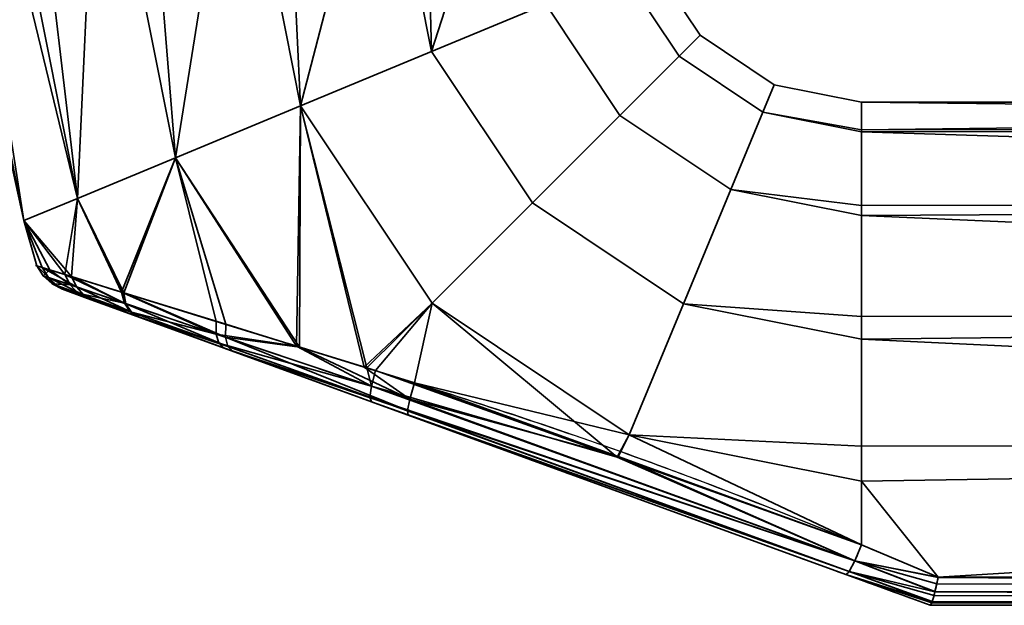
# Model space of a CAD drawing. Header units: millimetres. Extents: x -590 to 3690, y -120 to 127.
# Tile 291 of 656: x 1069 to 1112, y -120 to -94. Entities that reach past the tile are written whole.
import ezdxf

# ---------------------------------------------------------------- set-up
doc = ezdxf.new("R2010")
doc.units = ezdxf.units.MM
doc.layers.add('152', color=7, linetype='Continuous', true_color=0xffffff)

# ---------------------------------------------------------------- blocks, each defined once
blk = doc.blocks.new('UG_SURFACE_082')
at = {"layer": '152', "color": 43, "linetype": 'Continuous', "lineweight": 35}
for points in [[(1069.348, -103.182, 1100.881), (1069.348, -103.182, 1107.119), (1066, -88, 1104)], [(1069.348, -103.182, 1107.119), (1066.164, -88, 1105.559), (1066, -88, 1104)], [(1066, -88, 1104), (1066.328, -88, 1100.881), (1069.348, -103.182, 1100.881)], [(1069.348, -103.182, 1107.119), (1066.328, -88, 1107.119), (1066.164, -88, 1105.559)], [(1069.348, -103.182, 1100.881), (1066.328, -88, 1100.881), (1066.959, -88, 1099.465)], [(1068.234, -88, 1111.4), (1066.328, -88, 1107.119), (1069.348, -103.182, 1107.119), (1071.692, -102.211, 1112.817)], [(1066.959, -88, 1099.465), (1068.865, -88, 1095.183), (1071.692, -102.211, 1095.183), (1069.348, -103.182, 1100.881)], [(1071.692, -102.211, 1112.817), (1068.865, -88, 1112.817), (1068.234, -88, 1111.4)], [(1071.692, -102.211, 1095.183), (1068.865, -88, 1095.183), (1070.017, -88, 1094.146)], [(1072.348, -88, 1115.953), (1068.865, -88, 1112.817), (1071.692, -102.211, 1112.817)], [(1070.017, -88, 1094.146), (1073.5, -88, 1091.01), (1075.974, -100.437, 1091.01), (1071.692, -102.211, 1095.183)], [(1071.692, -102.211, 1112.817), (1075.974, -100.437, 1116.99), (1073.5, -88, 1116.99), (1072.348, -88, 1115.953)], [(1075.974, -100.437, 1091.01), (1073.5, -88, 1091.01), (1074.975, -88, 1090.53)], [(1077.957, -88, 1118.439), (1073.5, -88, 1116.99), (1075.974, -100.437, 1116.99)], [(1074.975, -88, 1090.53), (1079.432, -88, 1089.082), (1081.454, -98.167, 1089.082), (1075.974, -100.437, 1091.01)], [(1075.974, -100.437, 1116.99), (1081.454, -98.167, 1118.918), (1079.432, -88, 1118.918), (1077.957, -88, 1118.439)], [(1081.454, -98.167, 1089.082), (1079.432, -88, 1089.082), (1080.974, -88, 1089.244)], [(1084.093, -88, 1118.428), (1079.432, -88, 1118.918), (1081.454, -98.167, 1118.918)], [(1080.974, -88, 1089.244), (1085.635, -88, 1089.734), (1087.185, -95.793, 1089.734), (1081.454, -98.167, 1089.082)], [(1081.454, -98.167, 1118.918), (1087.185, -95.793, 1118.266), (1085.635, -88, 1118.266), (1084.093, -88, 1118.428)], [(1087.185, -95.793, 1089.734), (1085.635, -88, 1089.734), (1086.978, -88, 1090.51)], [(1089.694, -88, 1115.923), (1085.635, -88, 1118.266), (1087.185, -95.793, 1118.266)], [(1086.978, -88, 1090.51), (1091.037, -88, 1092.853), (1092.176, -93.726, 1092.853), (1087.185, -95.793, 1089.734)], [(1087.185, -95.793, 1118.266), (1092.176, -93.726, 1115.147), (1091.037, -88, 1115.147), (1089.694, -88, 1115.923)], [(1096.761, -91.827, 1104), (1098.929, -95.071, 1104), (1098.012, -95.988, 1097.899), (1095.563, -92.323, 1097.899)], [(1095.563, -92.323, 1110.101), (1098.012, -95.988, 1110.101), (1098.929, -95.071, 1104), (1096.761, -91.827, 1104)], [(1095.563, -92.323, 1097.899), (1098.012, -95.988, 1097.899), (1095.42, -98.58, 1092.853), (1092.176, -93.726, 1092.853)], [(1092.176, -93.726, 1115.147), (1095.42, -98.58, 1115.147), (1098.012, -95.988, 1110.101), (1095.563, -92.323, 1110.101)], [(1092.176, -93.726, 1092.853), (1095.42, -98.58, 1092.853), (1091.6, -102.4, 1089.734), (1087.185, -95.793, 1089.734)], [(1087.185, -95.793, 1118.266), (1091.6, -102.4, 1118.266), (1095.42, -98.58, 1115.147), (1092.176, -93.726, 1115.147)], [(1098.929, -95.071, 1104), (1102.173, -97.239, 1104), (1101.677, -98.437, 1097.899), (1098.012, -95.988, 1097.899)], [(1098.012, -95.988, 1110.101), (1101.677, -98.437, 1110.101), (1102.173, -97.239, 1104), (1098.929, -95.071, 1104)], [(1087.185, -95.793, 1089.734), (1091.6, -102.4, 1089.734), (1087.214, -106.786, 1089.082), (1081.454, -98.167, 1089.082)], [(1081.454, -98.167, 1118.918), (1087.214, -106.786, 1118.918), (1091.6, -102.4, 1118.266), (1087.185, -95.793, 1118.266)], [(1098.012, -95.988, 1097.899), (1101.677, -98.437, 1097.899), (1100.274, -101.824, 1092.853), (1095.42, -98.58, 1092.853)], [(1095.42, -98.58, 1115.147), (1100.274, -101.824, 1115.147), (1101.677, -98.437, 1110.101), (1098.012, -95.988, 1110.101)], [(1101.677, -98.437, 1097.899), (1102.173, -97.239, 1104), (1106, -98, 1104), (1106, -99.218, 1098.27)], [(1106, -99.218, 1109.73), (1106, -98, 1104), (1102.173, -97.239, 1104), (1101.677, -98.437, 1110.101)], [(1081.454, -98.167, 1118.918), (1075.974, -100.437, 1116.99), (1081.408, -108.716, 1116.839)], [(1081.274, -108.671, 1091.138), (1075.974, -100.437, 1091.01), (1081.454, -98.167, 1089.082)], [(1084.349, -109.62, 1090.135), (1081.274, -108.671, 1091.138), (1081.454, -98.167, 1089.082)], [(1081.454, -98.167, 1118.918), (1081.408, -108.716, 1116.839), (1084.239, -109.593, 1117.64)], [(1081.454, -98.167, 1089.082), (1087.214, -106.786, 1089.082), (1084.349, -109.62, 1090.135)], [(1084.239, -109.593, 1117.64), (1087.214, -106.786, 1118.918), (1081.454, -98.167, 1118.918)], [(1204, -99.144, 1098.254), (1106, -99.218, 1098.27), (1106, -98, 1104)], [(1204, -98, 1104), (1106, -98, 1104), (1106, -99.218, 1109.73)], [(1106, -99.218, 1109.73), (1204, -99.144, 1109.746), (1204, -98, 1104)], [(1106, -98, 1104), (1204, -98, 1104), (1204, -99.144, 1098.254)], [(1095.42, -98.58, 1092.853), (1100.274, -101.824, 1092.853), (1098.207, -106.815, 1089.734), (1091.6, -102.4, 1089.734)], [(1091.6, -102.4, 1118.266), (1098.207, -106.815, 1118.266), (1100.274, -101.824, 1115.147), (1095.42, -98.58, 1115.147)], [(1100.274, -101.824, 1092.853), (1101.677, -98.437, 1097.899), (1106, -99.297, 1097.899), (1106, -102.516, 1093.467)], [(1106, -102.516, 1114.532), (1106, -99.297, 1110.101), (1101.677, -98.437, 1110.101), (1100.274, -101.824, 1115.147)], [(1101.677, -98.437, 1110.101), (1106, -99.297, 1110.101), (1106, -99.218, 1109.73)], [(1106, -99.218, 1098.27), (1106, -99.297, 1097.899), (1101.677, -98.437, 1097.899)], [(1106, -99.297, 1097.899), (1204, -99.144, 1098.254), (1204, -102.402, 1093.385)], [(1204, -99.144, 1109.746), (1106, -99.218, 1109.73), (1106, -99.297, 1110.101)], [(1106, -99.297, 1110.101), (1204, -102.402, 1114.615), (1204, -99.144, 1109.746)], [(1106, -99.297, 1097.899), (1106, -99.218, 1098.27), (1204, -99.144, 1098.254)], [(1204, -102.402, 1093.385), (1106, -102.516, 1093.467), (1106, -99.297, 1097.899)], [(1106, -99.297, 1110.101), (1106, -102.516, 1114.532), (1204, -102.402, 1114.615)], [(1075.974, -100.437, 1116.99), (1071.692, -102.211, 1112.817), (1073.717, -106.34, 1112.813)], [(1073.613, -106.308, 1095.278), (1071.692, -102.211, 1095.183), (1075.974, -100.437, 1091.01)], [(1075.974, -100.437, 1091.01), (1077.759, -107.586, 1092.285), (1073.613, -106.308, 1095.278)], [(1073.717, -106.34, 1112.813), (1078.18, -107.716, 1115.926), (1075.974, -100.437, 1116.99)], [(1075.974, -100.437, 1091.01), (1081.274, -108.671, 1091.138), (1077.759, -107.586, 1092.285)], [(1078.18, -107.716, 1115.926), (1081.408, -108.716, 1116.839), (1075.974, -100.437, 1116.99)], [(1098.207, -106.815, 1089.734), (1100.274, -101.824, 1092.853), (1106, -102.963, 1092.853), (1106, -107.376, 1090.305)], [(1106, -107.376, 1117.695), (1106, -102.963, 1115.147), (1100.274, -101.824, 1115.147), (1098.207, -106.815, 1118.266)], [(1100.274, -101.824, 1115.147), (1106, -102.963, 1115.147), (1106, -102.516, 1114.532)], [(1106, -102.516, 1093.467), (1106, -102.963, 1092.853), (1100.274, -101.824, 1092.853)], [(1069.348, -103.182, 1100.881), (1071.692, -102.211, 1095.183), (1071.142, -105.541, 1098.674)], [(1071.424, -105.629, 1109.854), (1071.692, -102.211, 1112.817), (1069.348, -103.182, 1107.119)], [(1071.692, -102.211, 1095.183), (1073.613, -106.308, 1095.278), (1071.142, -105.541, 1098.674)], [(1071.424, -105.629, 1109.854), (1073.675, -106.327, 1112.784), (1071.692, -102.211, 1112.817)], [(1073.675, -106.327, 1112.784), (1073.717, -106.34, 1112.813), (1071.692, -102.211, 1112.817)], [(1091.6, -102.4, 1089.734), (1098.207, -106.815, 1089.734), (1095.833, -112.546, 1089.082), (1087.214, -106.786, 1089.082)], [(1087.214, -106.786, 1118.918), (1095.833, -112.546, 1118.918), (1098.207, -106.815, 1118.266), (1091.6, -102.4, 1118.266)], [(1106, -102.963, 1092.853), (1204, -102.402, 1093.385), (1204, -107.277, 1090.135)], [(1204, -107.277, 1117.865), (1204, -102.402, 1114.615), (1106, -102.963, 1115.147)], [(1204, -102.402, 1114.615), (1106, -102.516, 1114.532), (1106, -102.963, 1115.147)], [(1106, -102.963, 1092.853), (1106, -102.516, 1093.467), (1204, -102.402, 1093.385)], [(1204, -107.277, 1090.135), (1106, -107.376, 1090.305), (1106, -102.963, 1092.853)], [(1106, -102.963, 1115.147), (1106, -107.376, 1117.695), (1204, -107.277, 1117.865)], [(1069.348, -103.182, 1107.119), (1069.348, -103.182, 1100.881), (1069.916, -105.158, 1102.843)], [(1069.348, -103.182, 1100.881), (1070.484, -105.335, 1100.914), (1069.916, -105.158, 1102.843)], [(1069.348, -103.182, 1107.119), (1070.15, -105.231, 1106.582), (1071.424, -105.629, 1109.854)], [(1069.916, -105.158, 1102.843), (1070.15, -105.231, 1106.582), (1069.348, -103.182, 1107.119)], [(1071.142, -105.541, 1098.674), (1070.484, -105.335, 1100.914), (1069.348, -103.182, 1100.881)], [(1070.195, -105.594, 1102.889), (1069.916, -105.158, 1102.843), (1070.484, -105.335, 1100.914)], [(1069.916, -105.158, 1102.843), (1070.195, -105.594, 1102.889), (1070.419, -105.67, 1106.481)], [(1070.419, -105.67, 1106.481), (1070.15, -105.231, 1106.582), (1069.916, -105.158, 1102.843)], [(1070.15, -105.231, 1106.582), (1070.419, -105.67, 1106.481), (1071.643, -106.084, 1109.63)], [(1071.643, -106.084, 1109.63), (1071.424, -105.629, 1109.854), (1070.15, -105.231, 1106.582)], [(1071.372, -105.992, 1098.879), (1070.195, -105.594, 1102.889), (1070.484, -105.335, 1100.914)], [(1070.484, -105.335, 1100.914), (1071.142, -105.541, 1098.674), (1071.372, -105.992, 1098.879)], [(1071.142, -105.541, 1098.674), (1073.613, -106.308, 1095.278), (1073.75, -106.795, 1095.602)], [(1073.75, -106.795, 1095.602), (1071.372, -105.992, 1098.879), (1071.142, -105.541, 1098.674)], [(1070.195, -105.594, 1102.889), (1070.575, -105.943, 1102.941), (1070.791, -106.02, 1106.364)], [(1070.791, -106.02, 1106.364), (1070.419, -105.67, 1106.481), (1070.195, -105.594, 1102.889)], [(1070.575, -105.943, 1102.941), (1070.195, -105.594, 1102.889), (1071.372, -105.992, 1098.879)], [(1070.419, -105.67, 1106.481), (1070.791, -106.02, 1106.364), (1071.97, -106.441, 1109.363)], [(1071.97, -106.441, 1109.363), (1071.643, -106.084, 1109.63), (1070.419, -105.67, 1106.481)], [(1071.372, -105.992, 1098.879), (1071.709, -106.348, 1099.121), (1070.575, -105.943, 1102.941)], [(1070.791, -106.02, 1106.364), (1070.575, -105.943, 1102.941), (1071.033, -106.181, 1102.998)], [(1071.033, -106.181, 1102.998), (1070.575, -105.943, 1102.941), (1071.709, -106.348, 1099.121)], [(1071.424, -105.629, 1109.854), (1071.643, -106.084, 1109.63), (1073.809, -106.815, 1112.458)], [(1073.809, -106.815, 1112.458), (1073.675, -106.327, 1112.784), (1071.424, -105.629, 1109.854)], [(1071.97, -106.441, 1109.363), (1070.791, -106.02, 1106.364), (1071.242, -106.257, 1106.238)], [(1071.033, -106.181, 1102.998), (1071.242, -106.257, 1106.238), (1070.791, -106.02, 1106.364)], [(1071.709, -106.348, 1099.121), (1072.128, -106.58, 1099.384), (1071.033, -106.181, 1102.998)], [(1071.242, -106.257, 1106.238), (1071.033, -106.181, 1102.998), (1072.128, -106.58, 1099.384), (1074.346, -107.387, 1096.441)], [(1071.242, -106.257, 1106.238), (1072.381, -106.672, 1109.074), (1071.97, -106.441, 1109.363)], [(1074.346, -107.387, 1096.441), (1072.381, -106.672, 1109.074), (1071.242, -106.257, 1106.238)], [(1071.709, -106.348, 1099.121), (1071.372, -105.992, 1098.879), (1073.75, -106.795, 1095.602)], [(1071.643, -106.084, 1109.63), (1071.97, -106.441, 1109.363), (1074.059, -107.186, 1112.056)], [(1074.059, -107.186, 1112.056), (1073.809, -106.815, 1112.458), (1071.643, -106.084, 1109.63)], [(1073.75, -106.795, 1095.602), (1074.001, -107.166, 1096.001), (1071.709, -106.348, 1099.121)], [(1072.128, -106.58, 1099.384), (1071.709, -106.348, 1099.121), (1074.001, -107.166, 1096.001)], [(1073.613, -106.308, 1095.278), (1077.759, -107.586, 1092.285), (1077.756, -108.141, 1092.691)], [(1077.756, -108.141, 1092.691), (1073.75, -106.795, 1095.602), (1073.613, -106.308, 1095.278)], [(1073.717, -106.34, 1112.813), (1073.675, -106.327, 1112.784), (1073.809, -106.815, 1112.458)], [(1073.717, -106.34, 1112.813), (1073.809, -106.815, 1112.458), (1078.164, -108.278, 1115.516)], [(1078.164, -108.278, 1115.516), (1078.18, -107.716, 1115.926), (1073.717, -106.34, 1112.813)], [(1074.059, -107.186, 1112.056), (1071.97, -106.441, 1109.363), (1072.381, -106.672, 1109.074)], [(1074.001, -107.166, 1096.001), (1074.346, -107.387, 1096.441), (1072.128, -106.58, 1099.384)], [(1072.381, -106.672, 1109.074), (1074.401, -107.407, 1111.613), (1074.059, -107.186, 1112.056)], [(1074.401, -107.407, 1111.613), (1072.381, -106.672, 1109.074), (1078.101, -108.754, 1093.847)], [(1074.346, -107.387, 1096.441), (1078.101, -108.754, 1093.847), (1072.381, -106.672, 1109.074)], [(1074.001, -107.166, 1096.001), (1073.75, -106.795, 1095.602), (1077.756, -108.141, 1092.691)], [(1073.809, -106.815, 1112.458), (1074.059, -107.186, 1112.056), (1078.271, -108.687, 1114.964)], [(1078.271, -108.687, 1114.964), (1078.164, -108.278, 1115.516), (1073.809, -106.815, 1112.458)], [(1087.214, -106.786, 1118.918), (1084.239, -109.593, 1117.64), (1086.441, -110.275, 1118.263)], [(1084.728, -109.737, 1090.011), (1084.349, -109.62, 1090.135), (1087.214, -106.786, 1089.082)], [(1095.309, -113.529, 1089.831), (1084.728, -109.737, 1090.011), (1087.214, -106.786, 1089.082)], [(1095.833, -112.546, 1118.918), (1087.214, -106.786, 1118.918), (1086.441, -110.275, 1118.263)], [(1087.214, -106.786, 1089.082), (1095.833, -112.546, 1089.082), (1095.309, -113.529, 1089.831)], [(1095.833, -112.546, 1089.082), (1098.207, -106.815, 1089.734), (1106, -108.365, 1089.734), (1106, -113.05, 1089.242)], [(1106, -113.05, 1118.758), (1106, -108.365, 1118.266), (1098.207, -106.815, 1118.266), (1095.833, -112.546, 1118.918)], [(1098.207, -106.815, 1118.266), (1106, -108.365, 1118.266), (1106, -107.376, 1117.695)], [(1106, -107.376, 1090.305), (1106, -108.365, 1089.734), (1098.207, -106.815, 1089.734)], [(1077.756, -108.141, 1092.691), (1077.875, -108.546, 1093.233), (1074.001, -107.166, 1096.001)], [(1074.346, -107.387, 1096.441), (1074.001, -107.166, 1096.001), (1077.875, -108.546, 1093.233)], [(1078.271, -108.687, 1114.964), (1074.059, -107.186, 1112.056), (1074.401, -107.407, 1111.613)], [(1077.875, -108.546, 1093.233), (1078.101, -108.754, 1093.847), (1074.346, -107.387, 1096.441)], [(1074.401, -107.407, 1111.613), (1078.485, -108.894, 1114.336), (1078.271, -108.687, 1114.964)], [(1078.101, -108.754, 1093.847), (1086.166, -111.689, 1116.361), (1078.485, -108.894, 1114.336), (1074.401, -107.407, 1111.613)], [(1077.756, -108.141, 1092.691), (1077.759, -107.586, 1092.285), (1081.274, -108.671, 1091.138)], [(1106, -108.365, 1089.734), (1204, -107.277, 1090.135), (1204, -113.025, 1089)], [(1204, -113.025, 1119), (1204, -107.277, 1117.865), (1106, -108.365, 1118.266)], [(1204, -107.277, 1117.865), (1106, -107.376, 1117.695), (1106, -108.365, 1118.266)], [(1106, -108.365, 1089.734), (1106, -107.376, 1090.305), (1204, -107.277, 1090.135)], [(1081.408, -108.716, 1116.839), (1078.18, -107.716, 1115.926), (1078.164, -108.278, 1115.516)], [(1081.274, -108.671, 1091.138), (1084.551, -110.419, 1090.427), (1077.756, -108.141, 1092.691)], [(1077.875, -108.546, 1093.233), (1077.756, -108.141, 1092.691), (1084.551, -110.419, 1090.427)], [(1084.551, -110.419, 1090.427), (1084.487, -110.9, 1091.085), (1077.875, -108.546, 1093.233)], [(1078.101, -108.754, 1093.847), (1077.875, -108.546, 1093.233), (1084.487, -110.9, 1091.085)], [(1078.164, -108.278, 1115.516), (1078.271, -108.687, 1114.964), (1086.136, -111.488, 1117.182)], [(1081.408, -108.716, 1116.839), (1078.164, -108.278, 1115.516), (1086.233, -110.986, 1117.857)], [(1086.136, -111.488, 1117.182), (1086.233, -110.986, 1117.857), (1078.164, -108.278, 1115.516)], [(1204, -113.025, 1089), (1106, -113.05, 1089.242), (1106, -108.365, 1089.734)], [(1106, -108.365, 1118.266), (1106, -113.05, 1118.758), (1204, -113.025, 1119)], [(1084.487, -110.9, 1091.085), (1084.549, -111.101, 1091.876), (1078.101, -108.754, 1093.847)], [(1078.101, -108.754, 1093.847), (1084.549, -111.101, 1091.876), (1086.166, -111.689, 1116.361)], [(1086.136, -111.488, 1117.182), (1078.271, -108.687, 1114.964), (1078.485, -108.894, 1114.336)], [(1078.485, -108.894, 1114.336), (1086.166, -111.689, 1116.361), (1086.136, -111.488, 1117.182)], [(1081.274, -108.671, 1091.138), (1084.349, -109.62, 1090.135), (1084.551, -110.419, 1090.427)], [(1086.233, -110.986, 1117.857), (1084.239, -109.593, 1117.64), (1081.408, -108.716, 1116.839)], [(1086.233, -110.986, 1117.857), (1086.441, -110.275, 1118.263), (1084.239, -109.593, 1117.64)], [(1084.349, -109.62, 1090.135), (1084.728, -109.737, 1090.011), (1084.551, -110.419, 1090.427)], [(1084.551, -110.419, 1090.427), (1084.728, -109.737, 1090.011), (1095.309, -113.529, 1089.831)], [(1095.345, -113.501, 1118.304), (1086.441, -110.275, 1118.263), (1086.233, -110.986, 1117.857)], [(1086.441, -110.275, 1118.263), (1095.345, -113.501, 1118.304), (1095.833, -112.546, 1118.918)], [(1084.487, -110.9, 1091.085), (1084.551, -110.419, 1090.427), (1105.703, -118.056, 1090.051)], [(1095.309, -113.529, 1089.831), (1105.703, -118.056, 1090.051), (1084.551, -110.419, 1090.427)], [(1105.703, -118.056, 1090.051), (1105.46, -118.517, 1090.73), (1084.487, -110.9, 1091.085)], [(1084.549, -111.101, 1091.876), (1084.487, -110.9, 1091.085), (1105.46, -118.517, 1090.73)], [(1105.46, -118.517, 1090.73), (1105.316, -118.659, 1091.562), (1084.549, -111.101, 1091.876)], [(1084.549, -111.101, 1091.876), (1105.316, -118.659, 1091.562), (1105.316, -118.659, 1116.438), (1086.166, -111.689, 1116.361)], [(1105.703, -118.056, 1117.949), (1086.233, -110.986, 1117.857), (1086.136, -111.488, 1117.182)], [(1095.345, -113.501, 1118.304), (1086.233, -110.986, 1117.857), (1105.703, -118.056, 1117.949)], [(1105.46, -118.517, 1117.27), (1086.136, -111.488, 1117.182), (1086.166, -111.689, 1116.361)], [(1086.136, -111.488, 1117.182), (1105.46, -118.517, 1117.27), (1105.703, -118.056, 1117.949)], [(1086.166, -111.689, 1116.361), (1105.316, -118.659, 1116.438), (1105.46, -118.517, 1117.27)], [(1106, -117.361, 1089.648), (1095.309, -113.529, 1089.831), (1095.833, -112.546, 1089.082)], [(1095.833, -112.546, 1118.918), (1095.345, -113.501, 1118.304), (1106, -117.361, 1118.352)], [(1095.833, -112.546, 1118.918), (1106, -114.568, 1118.918), (1106, -113.05, 1118.758)], [(1106, -117.361, 1118.352), (1106, -114.568, 1118.918), (1095.833, -112.546, 1118.918)], [(1095.833, -112.546, 1089.082), (1106, -114.568, 1089.082), (1106, -117.361, 1089.648)], [(1106, -113.05, 1089.242), (1106, -114.568, 1089.082), (1095.833, -112.546, 1089.082)], [(1204, -113.025, 1119), (1106, -114.568, 1118.918), (1109.353, -118.769, 1117.846)], [(1204, -113.025, 1119), (1106, -113.05, 1118.758), (1106, -114.568, 1118.918)], [(1109.353, -118.769, 1090.154), (1106, -114.568, 1089.082), (1204, -113.025, 1089)], [(1106, -114.568, 1089.082), (1106, -113.05, 1089.242), (1204, -113.025, 1089)], [(1204, -113.025, 1089), (1204, -118.769, 1090.154), (1109.353, -118.769, 1090.154)], [(1109.353, -118.769, 1117.846), (1204, -118.769, 1117.846), (1204, -113.025, 1119)], [(1095.309, -113.529, 1089.831), (1106, -117.361, 1089.648), (1105.703, -118.056, 1090.051)], [(1105.703, -118.056, 1117.949), (1106, -117.361, 1118.352), (1095.345, -113.501, 1118.304)], [(1106, -114.568, 1118.918), (1106, -117.361, 1118.352), (1109.353, -118.769, 1117.846)], [(1109.353, -118.769, 1090.154), (1106, -117.361, 1089.648), (1106, -114.568, 1089.082)], [(1109.353, -118.769, 1117.846), (1106, -117.361, 1118.352), (1105.703, -118.056, 1117.949)], [(1105.703, -118.056, 1090.051), (1106, -117.361, 1089.648), (1109.353, -118.769, 1090.154)], [(1109.206, -119.416, 1117.379), (1105.703, -118.056, 1117.949), (1105.46, -118.517, 1117.27)], [(1105.46, -118.517, 1090.73), (1105.703, -118.056, 1090.051), (1109.206, -119.416, 1090.621)], [(1105.703, -118.056, 1117.949), (1109.35, -118.783, 1117.84), (1109.353, -118.769, 1117.846)], [(1105.703, -118.056, 1117.949), (1109.21, -119.399, 1117.393), (1109.289, -119.067, 1117.692)], [(1109.289, -119.067, 1117.692), (1109.35, -118.783, 1117.84), (1105.703, -118.056, 1117.949)], [(1105.703, -118.056, 1117.949), (1109.206, -119.416, 1117.379), (1109.21, -119.399, 1117.393)], [(1105.703, -118.056, 1090.051), (1109.35, -118.783, 1090.16), (1109.289, -119.067, 1090.308)], [(1109.353, -118.769, 1090.154), (1109.35, -118.783, 1090.16), (1105.703, -118.056, 1090.051)], [(1109.289, -119.067, 1090.308), (1109.21, -119.399, 1090.607), (1105.703, -118.056, 1090.051)], [(1109.21, -119.399, 1090.607), (1109.206, -119.416, 1090.621), (1105.703, -118.056, 1090.051)], [(1109.081, -119.853, 1116.723), (1105.46, -118.517, 1117.27), (1105.316, -118.659, 1116.438)], [(1105.316, -118.659, 1091.562), (1105.46, -118.517, 1090.73), (1109.081, -119.853, 1091.277)], [(1105.316, -118.659, 1091.562), (1109, -120, 1092.051), (1109, -120, 1115.949), (1105.316, -118.659, 1116.438)], [(1105.316, -118.659, 1116.438), (1109.07, -119.888, 1116.66), (1109.081, -119.853, 1116.723)], [(1105.316, -118.659, 1116.438), (1109.002, -120, 1116), (1109.07, -119.888, 1116.66)], [(1105.316, -118.659, 1116.438), (1109, -120, 1115.949), (1109.002, -120, 1116)], [(1109.081, -119.853, 1091.277), (1109.07, -119.888, 1091.34), (1105.316, -118.659, 1091.562)], [(1109.07, -119.888, 1091.34), (1109.002, -120, 1092), (1105.316, -118.659, 1091.562)], [(1109.002, -120, 1092), (1109, -120, 1092.051), (1105.316, -118.659, 1091.562)], [(1105.46, -118.517, 1117.27), (1109.169, -119.566, 1117.244), (1109.206, -119.416, 1117.379)], [(1105.46, -118.517, 1117.27), (1109.087, -119.835, 1116.757), (1109.169, -119.566, 1117.244)], [(1105.46, -118.517, 1117.27), (1109.081, -119.853, 1116.723), (1109.087, -119.835, 1116.757)], [(1109.206, -119.416, 1090.621), (1109.169, -119.566, 1090.757), (1105.46, -118.517, 1090.73)], [(1109.169, -119.566, 1090.757), (1109.087, -119.835, 1091.243), (1105.46, -118.517, 1090.73)], [(1109.087, -119.835, 1091.243), (1109.081, -119.853, 1091.277), (1105.46, -118.517, 1090.73)], [(1204, -119.415, 1117.411), (1109.35, -118.783, 1117.84), (1109.289, -119.067, 1117.692)], [(1109.289, -119.067, 1090.308), (1109.35, -118.783, 1090.16), (1204, -119.41, 1090.581)], [(1109.353, -118.769, 1117.846), (1109.35, -118.783, 1117.84), (1204, -119.415, 1117.411)], [(1204, -119.41, 1090.581), (1109.35, -118.783, 1090.16), (1109.353, -118.769, 1090.154)], [(1204, -119.415, 1117.411), (1204, -119.41, 1117.419), (1109.353, -118.769, 1117.846)], [(1204, -119.41, 1117.419), (1204, -118.769, 1117.846), (1109.353, -118.769, 1117.846)], [(1109.353, -118.769, 1090.154), (1204, -118.769, 1090.154), (1204, -119.41, 1090.581)], [(1109.289, -119.067, 1117.692), (1109.21, -119.399, 1117.393), (1204, -119.415, 1117.411)], [(1204, -119.41, 1090.581), (1109.21, -119.399, 1090.607), (1109.289, -119.067, 1090.308)], [(1109.169, -119.566, 1117.244), (1109.087, -119.835, 1116.757), (1204, -119.847, 1116.764)], [(1204, -119.846, 1091.232), (1109.087, -119.835, 1091.243), (1109.169, -119.566, 1090.757)], [(1204, -119.847, 1116.764), (1109.206, -119.416, 1117.379), (1109.169, -119.566, 1117.244)], [(1109.169, -119.566, 1090.757), (1109.206, -119.416, 1090.621), (1204, -119.846, 1091.232)], [(1109.21, -119.399, 1117.393), (1109.206, -119.416, 1117.379), (1204, -119.847, 1116.764)], [(1204, -119.846, 1091.232), (1109.206, -119.416, 1090.621), (1109.21, -119.399, 1090.607)], [(1204, -119.847, 1116.764), (1204, -119.846, 1116.768), (1109.21, -119.399, 1117.393)], [(1204, -119.846, 1116.768), (1204, -119.415, 1117.411), (1109.21, -119.399, 1117.393)], [(1109.21, -119.399, 1090.607), (1204, -119.415, 1090.589), (1204, -119.846, 1091.232)], [(1204, -119.41, 1090.581), (1204, -119.415, 1090.589), (1109.21, -119.399, 1090.607)], [(1204, -120, 1092), (1204, -120, 1116), (1109, -120, 1115.949), (1109, -120, 1092.051)], [(1204, -120, 1116), (1109.002, -120, 1116), (1109, -120, 1115.949)], [(1109, -120, 1092.051), (1109.002, -120, 1092), (1204, -120, 1092)], [(1109.07, -119.888, 1116.66), (1109.002, -120, 1116), (1204, -120, 1116)], [(1204, -120, 1092), (1109.002, -120, 1092), (1109.07, -119.888, 1091.34)], [(1204, -120, 1116), (1109.081, -119.853, 1116.723), (1109.07, -119.888, 1116.66)], [(1109.07, -119.888, 1091.34), (1109.081, -119.853, 1091.277), (1204, -120, 1092)], [(1109.087, -119.835, 1116.757), (1109.081, -119.853, 1116.723), (1204, -120, 1116)], [(1204, -120, 1092), (1109.081, -119.853, 1091.277), (1109.087, -119.835, 1091.243)], [(1204, -120, 1116), (1204, -119.847, 1116.764), (1109.087, -119.835, 1116.757)], [(1204, -119.846, 1091.232), (1204, -119.847, 1091.236), (1109.087, -119.835, 1091.243)], [(1109.087, -119.835, 1091.243), (1204, -119.847, 1091.236), (1204, -120, 1092)]]:
    blk.add_3dface(points, dxfattribs=at)

msp = doc.modelspace()

# ---------------------------------------------------------------- linework, layer by layer
at = {"layer": '152', "color": 252, "linetype": 'Continuous', "lineweight": -3, "true_color": 0x939598}
for p, q in [((1109.353, -118.769, 1117.846), (1204, -118.769, 1117.846)), ((1204, -118.769, 1090.154), (1109.353, -118.769, 1090.154)), ((1109, -120, 1092.051), (1109, -120, 1115.949)), ((1109.002, -120, 1092), (1204, -120, 1092)), ((1204, -120, 1116), (1109.002, -120, 1116))]:
    msp.add_line(p, q, dxfattribs=at)
at = {"layer": '152', "color": 252, "linetype": 'Continuous', "lineweight": -3, "true_color": 0x939598, "extrusion": (1, 0, 0)}
msp.add_arc((-113, 1104, 1106), 15, 253.0972, 106.9028, dxfattribs=at)
at = {"layer": '152', "color": 252, "linetype": 'Continuous', "lineweight": -3, "true_color": 0x939598, "extrusion": (0.934658, -0.340188, -0.103375)}
msp.add_arc((268.537, 1222.024, 958.047), 2, 105.8556, 180, dxfattribs=at)
at = {"layer": '152', "color": 252, "linetype": 'Continuous', "lineweight": -3, "true_color": 0x939598, "extrusion": (0.934658, -0.340188, 0.103375)}
msp.add_arc((268.537, 974.147, 1186.299), 2, 180, 254.1444, dxfattribs=at)
at = {"layer": '152', "color": 252, "linetype": 'Continuous', "lineweight": -3, "true_color": 0x939598, "extrusion": (0.387206, 0.921993, 0)}
for start_param, end_param in [(1.176005, 1.275787), (5.007398, 5.10718)]:
    msp.add_ellipse((1095.615, -113, 1104), major_axis=(35.717, -15), ratio=0.387206, start_param=start_param, end_param=end_param, dxfattribs=at)
at = {"layer": '152', "color": 252, "linetype": 'Continuous', "lineweight": -3, "true_color": 0x939598, "extrusion": (-0.34202, -0.939693, 0)}
for start_param, end_param in [(5.007398, 5.117253), (1.165933, 1.275787)]:
    msp.add_ellipse((1094.931, -114.879, 1104), major_axis=(35.717, -13), ratio=0.34202, start_param=start_param, end_param=end_param, dxfattribs=at)
at = {"layer": '152', "color": 252, "linetype": 'Continuous', "lineweight": -3, "true_color": 0x939598}
for points, knots in [([(1106, -117.361, 1089.648), (1104.254, -116.642, 1089.43), (1102.499, -115.935, 1089.318), (1098.97, -114.564, 1089.192), (1097.195, -113.901, 1089.176), (1091.837, -111.991, 1089.226), (1088.223, -110.827, 1089.358), (1082.862, -109.155, 1090.359), (1081.114, -108.617, 1090.83), (1077.745, -107.582, 1092.203), (1076.124, -107.084, 1093.114), (1073.992, -106.426, 1094.873), (1073.322, -106.218, 1095.534), (1072.138, -105.851, 1096.968), (1071.62, -105.69, 1097.744), (1070.753, -105.419, 1099.43), (1070.42, -105.316, 1100.311), (1069.971, -105.175, 1102.138), (1069.854, -105.139, 1103.1), (1069.866, -105.142, 1105.944), (1070.356, -105.296, 1107.833), (1072.113, -105.843, 1111.181), (1073.365, -106.232, 1112.627), (1076.223, -107.114, 1114.949), (1077.847, -107.613, 1115.848), (1081.224, -108.651, 1117.205), (1082.969, -109.188, 1117.666), (1086.523, -110.297, 1118.319), (1088.329, -110.87, 1118.509), (1091.907, -112.044, 1118.744), (1093.689, -112.651, 1118.792), (1097.235, -113.916, 1118.824), (1098.999, -114.574, 1118.808), (1102.509, -115.939, 1118.681), (1104.257, -116.644, 1118.57), (1106, -117.361, 1118.352)], [0, 0, 0, 0, 0.0625, 0.0625, 0.125, 0.125, 0.25, 0.25, 0.3125, 0.3125, 0.375, 0.375, 0.40625, 0.40625, 0.4375, 0.4375, 0.46875, 0.46875, 0.5, 0.5, 0.5625, 0.5625, 0.625, 0.625, 0.6875, 0.6875, 0.75, 0.75, 0.8125, 0.8125, 0.875, 0.875, 0.9375, 0.9375, 1, 1, 1, 1]), ([(1105.316, -118.659, 1116.438), (1101.98, -117.445, 1116.807), (1098.646, -116.231, 1116.853), (1091.977, -113.804, 1116.82), (1088.629, -112.585, 1116.735), (1083.654, -110.775, 1116), (1082.021, -110.18, 1115.648), (1078.841, -109.023, 1114.57), (1077.283, -108.456, 1113.833), (1074.508, -107.446, 1111.855), (1073.264, -106.993, 1110.592), (1071.478, -106.343, 1107.522), (1070.976, -106.16, 1105.753), (1070.984, -106.163, 1103.077), (1071.114, -106.211, 1102.174), (1071.595, -106.386, 1100.478), (1071.951, -106.515, 1099.658), (1073.29, -107.003, 1097.38), (1074.534, -107.456, 1096.12), (1077.315, -108.467, 1094.149), (1078.874, -109.035, 1093.416), (1082.055, -110.193, 1092.344), (1083.703, -110.793, 1091.991), (1088.682, -112.605, 1091.261), (1092.007, -113.815, 1091.18), (1098.659, -116.236, 1091.147), (1101.985, -117.447, 1091.193), (1105.316, -118.659, 1091.562)], [0, 0, 0, 0, 0.125, 0.125, 0.25, 0.25, 0.3125, 0.3125, 0.375, 0.375, 0.4375, 0.4375, 0.5, 0.5, 0.53125, 0.53125, 0.5625, 0.5625, 0.625, 0.625, 0.6875, 0.6875, 0.75, 0.75, 0.875, 0.875, 1, 1, 1, 1])]:
    msp.add_open_spline(points, degree=3, knots=knots, dxfattribs=at)
for points in [[(1109.353, -118.769, 1117.846), (1109.206, -119.484, 1117.548), (1109.061, -120, 1116.798), (1109.002, -120, 1116)], [(1109.002, -120, 1092), (1109.061, -120, 1091.202), (1109.206, -119.484, 1090.452), (1109.353, -118.769, 1090.154)], [(1109, -120, 1092.051), (1109, -120, 1092.034), (1109.001, -120, 1092.017), (1109.002, -120, 1092)], [(1109.002, -120, 1116), (1109.001, -120, 1115.983), (1109, -120, 1115.966), (1109, -120, 1115.949)]]:
    msp.add_open_spline(points, degree=3, dxfattribs=at)

# ---------------------------------------------------------------- block references
msp.add_blockref('UG_SURFACE_082', (0, 0), dxfattribs=at)

doc.saveas('drawing.dxf')
